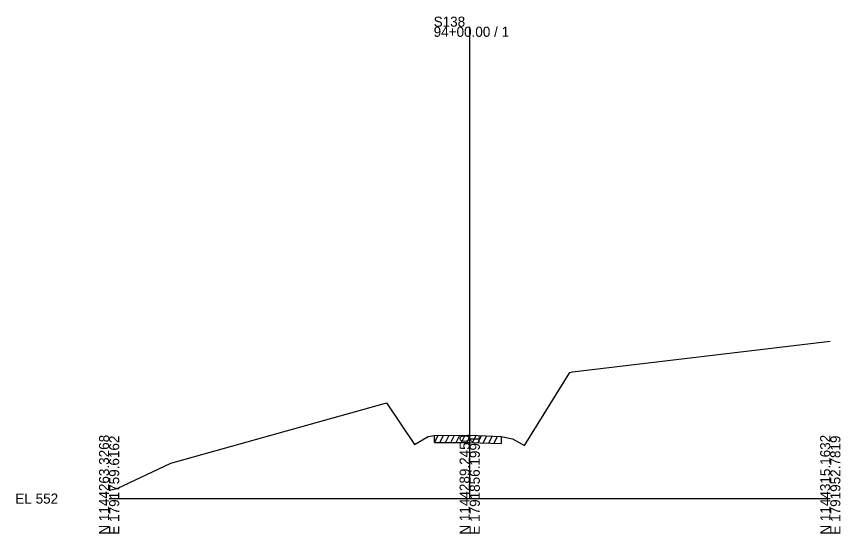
# Model space of a CAD drawing. Extents: x -26 to 1203, y -10 to 19606.
# Drawn here: x 974.3 to 1202.8, y 7990.3 to 8133.8 of the extents above; entities that cross this region are included whole.
import ezdxf

# ---------------------------------------------------------------- set-up
doc = ezdxf.new("R2010")
doc.units = 0
for name, color, linetype in [('RD_EX_Driveway', 7, 'Continuous'), ('RD_GPK_XS_Cell', 7, 'Continuous'), ('RD_XS_ExGround', 7, 'Continuous'), ('RD_XS_ExPaveRet', 7, 'Continuous')]:
    doc.layers.add(name, color=color, linetype=linetype)

msp = doc.modelspace()

# ---------------------------------------------------------------- linework, layer by layer
at = {"layer": 'RD_GPK_XS_Cell'}
for p, q in [((1100, 8000), (1100, 8130.91)), ((1000, 8000), (1100, 8000)), ((1100, 8000), (1200, 8000))]:
    msp.add_line(p, q, dxfattribs=at)
at = {"layer": 'RD_XS_ExGround'}
msp.add_lwpolyline([(1000, 8002.31), (1002.25, 8002.84), (1017.07, 8009.85), (1076.61, 8026.49), (1076.93, 8026.59), (1084.66, 8015.02), (1088.51, 8017.2), (1090.26, 8017.52), (1099.43, 8017.58), (1100, 8017.56), (1108.75, 8017.26), (1111.9, 8016.59), (1115.21, 8014.7), (1127.8, 8035.01), (1128.54, 8035.13), (1200, 8043.64)], dxfattribs=at)
at = {"layer": 'RD_XS_ExPaveRet'}
for p, q in [((1090.26, 8015.52), (1091.27, 8017.53)), ((1090.26, 8015.52), (1090.26, 8017.52)), ((1091.76, 8015.53), (1092.77, 8017.54)), ((1093.26, 8015.54), (1094.27, 8017.55)), ((1094.76, 8015.55), (1095.77, 8017.56)), ((1096.26, 8015.56), (1097.27, 8017.57)), ((1097.76, 8015.57), (1098.77, 8017.57)), ((1099.26, 8015.58), (1100.25, 8017.55)), ((1100.76, 8015.53), (1101.75, 8017.5)), ((1102.26, 8015.48), (1103.25, 8017.45)), ((1103.76, 8015.43), (1104.75, 8017.39)), ((1105.26, 8015.38), (1106.25, 8017.34)), ((1106.76, 8015.33), (1107.75, 8017.29)), ((1108.75, 8017.26), (1108.75, 8015.26)), ((1090.26, 8015.52), (1099.43, 8015.58)), ((1099.43, 8015.58), (1100, 8015.56)), ((1100, 8015.56), (1108.75, 8015.26))]:
    msp.add_line(p, q, dxfattribs=at)

# ---------------------------------------------------------------- texts
at = {"layer": 'RD_EX_Driveway'}
msp.add_text('560.78', height=0.0975, rotation=90, dxfattribs=at).set_placement((1100.1, 8017.56))
at = {"layer": 'RD_GPK_XS_Cell'}
for s, p in [('S138', (1090, 8130.91)), ('94+00.00 / 1', (1090, 8128.11)), ('EL 552', (974, 7998.6))]:
    msp.add_text(s, height=2.8, dxfattribs=at).set_placement(p)
for s, p in [('N 1144263.3268', (1000, 7990)), ('E 1791759.6162', (1002.8, 7990)), ('N 1144289.2450', (1100, 7990)), ('E 1791856.1991', (1102.8, 7990)), ('N 1144315.1632', (1200, 7990)), ('E 1791952.7819', (1202.8, 7990))]:
    msp.add_text(s, height=2.8, rotation=90, dxfattribs=at).set_placement(p)

doc.saveas('drawing.dxf')
